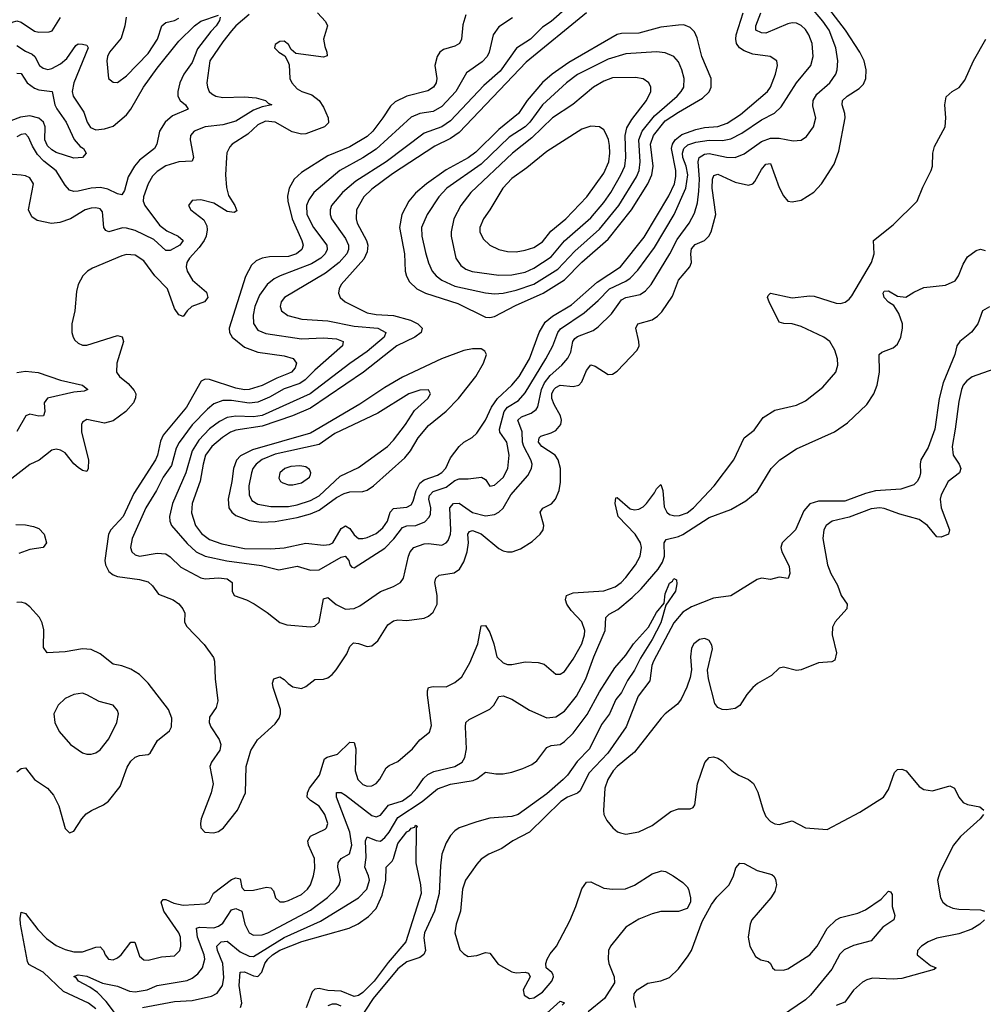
# Model space of a CAD drawing. Header units: inches. Extents: x 1649636 to 1815363, y 506543 to 641975.
# Tile 377 of 656: x 1701563 to 1705962, y 624964 to 629459. Entities that reach past the tile are written whole.
import ezdxf

# ---------------------------------------------------------------- set-up
doc = ezdxf.new("R2010")
doc.units = ezdxf.units.IN
doc.header["$MEASUREMENT"] = 0
doc.layers.add('B7602', color=7, linetype='Continuous')

msp = doc.modelspace()

# ---------------------------------------------------------------- linework, layer by layer
at = {"layer": 'B7602', "color": 5}
for points, elevation in [([(1700693.4, 629746.6), (1700703.1, 629443.1), (1700712, 629392), (1700730, 629344.6), (1700750, 629313.4), (1700764.8, 629304.8), (1700790, 629302.6), (1700890, 629314.5), (1700990, 629300.5), (1701030, 629299.3), (1701145.4, 629314.6), (1701290, 629350.5), (1701414.2, 629365.8), (1701446, 629374), (1701490, 629404.5), (1701530, 629447.4), (1701550, 629453.3), (1701570, 629447.4), (1701630, 629406.7), (1701650, 629402.1), (1701696.8, 629403.2), (1701711.6, 629408.4), (1701750, 629467.9)], 460), ([(1703599.8, 629480.2), (1703585.6, 629434.4), (1703579.3, 629370), (1703571.3, 629350), (1703550, 629338.4), (1703497.7, 629322.3), (1703481.5, 629310), (1703468.8, 629291.2), (1703458.6, 629250), (1703468.1, 629190), (1703465.1, 629170), (1703451.6, 629150), (1703426.7, 629133.3), (1703330, 629109), (1703276.9, 629083.1), (1703255.6, 629064.4), (1703221.6, 629010), (1703175.3, 628950), (1703150, 628925.9), (1703070, 628878.6), (1702970, 628837), (1702850, 628761.5), (1702815.9, 628730), (1702793.5, 628690), (1702786.3, 628653.7), (1702787, 628630), (1702807.2, 628550), (1702851.6, 628450), (1702856.8, 628430), (1702850.8, 628410), (1702826.5, 628390), (1702790, 628377.8), (1702704.2, 628375.7), (1702670.1, 628369.9), (1702642.7, 628357.3), (1702621.9, 628338.1), (1702593.3, 628286.7), (1702519.2, 628050), (1702520.9, 628030), (1702532.4, 628010), (1702590, 627963.4), (1702650, 627940.5), (1702770, 627923.9), (1702812, 627912), (1702826.7, 627890), (1702820.1, 627870), (1702803.8, 627850), (1702790, 627843.4), (1702737.3, 627822.7), (1702670, 627788), (1702610, 627771.2), (1702590, 627769.4), (1702550, 627776.3), (1702430, 627815.8), (1702410, 627817), (1702392.2, 627807.8), (1702325, 627690), (1702218.7, 627561.3), (1702206, 627534), (1702192.2, 627470), (1702183.1, 627450), (1702084, 627296), (1702035.7, 627190), (1701979.8, 627130), (1701968, 627110), (1701952.3, 626990), (1701954.4, 626970), (1701970, 626939.7), (1701990, 626924.1), (1702010, 626917.2), (1702110, 626903.9), (1702150, 626892.7), (1702170, 626874.6), (1702196.8, 626836.8), (1702263.8, 626810), (1702290, 626791.5), (1702308.5, 626770), (1702316.4, 626750), (1702315.5, 626710), (1702324.9, 626690), (1702405.8, 626605.8), (1702447.8, 626547.8), (1702452.9, 626530), (1702454.7, 626450), (1702467, 626350), (1702460.5, 626319.5), (1702430, 626275.3), (1702428, 626250), (1702435.5, 626230), (1702473, 626173), (1702481.3, 626150), (1702476, 626124), (1702438, 626070), (1702430.5, 626050), (1702447, 625970), (1702437.6, 625930), (1702391.7, 625810), (1702387.9, 625790), (1702390.4, 625770), (1702407.7, 625750), (1702450, 625747.1), (1702470, 625753.1), (1702494, 625770), (1702557.6, 625850), (1702594, 625930), (1702596.3, 626050), (1702617.6, 626122.4), (1702648.9, 626171.1), (1702730, 626244.6), (1702747.3, 626270), (1702754, 626290), (1702754.4, 626310), (1702719.9, 626410), (1702716.5, 626430), (1702723.5, 626450), (1702750, 626458.3), (1702770, 626447.3), (1702788, 626428), (1702810, 626413.1), (1702850, 626406.2), (1702870, 626415.3), (1702910, 626447.1), (1702950, 626447.8), (1702970, 626453.8), (1702990, 626469.2), (1703008.4, 626491.6), (1703055.8, 626564.2), (1703070, 626598), (1703086.3, 626613.7), (1703110, 626611.2), (1703150, 626596.9), (1703170, 626600.8), (1703197.3, 626622.7), (1703244.1, 626695.9), (1703270, 626715), (1703290, 626718.5), (1703330, 626715.9), (1703410, 626727.3), (1703430, 626736.5), (1703450, 626754), (1703468.7, 626791.3), (1703468.8, 626830), (1703459, 626890), (1703462.6, 626910), (1703477.7, 626922.3), (1703547, 626933), (1703570.5, 626950), (1703590, 626983.2), (1703605.8, 627030), (1703611.8, 627070), (1703609.5, 627110.5), (1703617.2, 627122.8), (1703630, 627126.9), (1703670, 627110.9), (1703750, 627045), (1703770, 627033.8), (1703790, 627029.3), (1703810.6, 627029.4), (1703850, 627043.2), (1703902.6, 627077.4), (1703939.8, 627110), (1703952.9, 627130), (1703955.3, 627150), (1703938.8, 627210), (1703951.3, 627228.7), (1703991.5, 627248.5), (1704009.9, 627270.1), (1704025.8, 627310), (1704032, 627348), (1704032.7, 627410), (1704021.3, 627450), (1704006.9, 627470), (1703947, 627510), (1703931.7, 627530), (1703934.8, 627550), (1703942.7, 627557.3), (1703990, 627572.5), (1704010, 627583.7), (1704033.4, 627610), (1704036.6, 627630), (1704031.7, 627650), (1704002.5, 627702.5), (1703993, 627730), (1703993.1, 627750), (1704001.7, 627770), (1704010, 627780.3), (1704030, 627790.8), (1704090, 627784.8), (1704115.1, 627790), (1704130, 627806), (1704150, 627857.4), (1704170, 627882.4), (1704190, 627877.5), (1704250, 627839.6), (1704270, 627840.3), (1704290, 627853.7), (1704382, 627950), (1704390.9, 627970), (1704389.8, 627990), (1704375.5, 628050), (1704384.8, 628070), (1704451.2, 628088.8), (1704475.4, 628104.6), (1704495, 628125), (1704543.4, 628196.6), (1704570.6, 628270), (1704622.2, 628330), (1704629.8, 628350.2), (1704626.7, 628390), (1704630, 628413.2), (1704647.4, 628432.6), (1704690, 628450.8), (1704709.9, 628470), (1704719.6, 628490), (1704741, 628570), (1704724.9, 628690), (1704725.8, 628730), (1704732.3, 628747.7), (1704750, 628753.7), (1704830, 628717.5), (1704890, 628703.7), (1704910, 628709.3), (1704919.6, 628720.4), (1704950, 628774.2), (1704970, 628799.7), (1704990, 628802.3), (1705030, 628692.4), (1705050, 628654.4), (1705070, 628630.4), (1705090, 628627), (1705130, 628634.3), (1705189.1, 628670.9), (1705223.1, 628710), (1705281.4, 628798.6), (1705302.1, 628857.9), (1705331.1, 629010), (1705330.5, 629030), (1705317.5, 629070), (1705318.9, 629090), (1705340.3, 629110), (1705396.1, 629143.9), (1705415.6, 629164.4), (1705426.2, 629190), (1705427.2, 629230), (1705418, 629270), (1705399.3, 629310), (1705333.3, 629410), (1705226.5, 629550)], 520), ([(1702922.7, 629490), (1702959.6, 629450), (1702968.3, 629430), (1702949.5, 629370), (1702955.7, 629335.7), (1702965.8, 629310), (1702966.2, 629293.8), (1702950, 629287.2), (1702824.4, 629304.4), (1702802.7, 629322.7), (1702790, 629345.2), (1702770, 629360.9), (1702750, 629359.3), (1702730, 629346), (1702726.8, 629330), (1702746, 629310), (1702773, 629293), (1702787.6, 629267.6), (1702792.6, 629252.6), (1702796.9, 629190), (1702805.2, 629170), (1702830, 629143.2), (1702851, 629131), (1702896, 629116), (1702930, 629089.2), (1702950, 629058.5), (1702971.2, 629010), (1702972.9, 628987.1), (1702954.2, 628970), (1702870, 628938.2), (1702850, 628936.1), (1702806.9, 628946.9), (1702730, 628990.8), (1702684.6, 628995.4), (1702650, 628979), (1702604.2, 628935.8), (1702532.7, 628890), (1702522.1, 628877.9), (1702509.4, 628850.6), (1702506.7, 628830), (1702502.3, 628750), (1702506.8, 628693.2), (1702515.8, 628655.8), (1702544.5, 628610), (1702554.2, 628585.8), (1702542, 628578), (1702510, 628582.7), (1702450, 628621.3), (1702390, 628636.9), (1702350, 628633.3), (1702333.4, 628610), (1702343.8, 628590), (1702404.3, 628544.3), (1702417.6, 628517.6), (1702419.1, 628499.1), (1702413.9, 628470), (1702404.8, 628450), (1702382, 628418), (1702337.8, 628370), (1702326.2, 628350), (1702323, 628330), (1702326.8, 628310), (1702352.1, 628270), (1702415.5, 628215.5), (1702421.7, 628190), (1702407.1, 628170), (1702348.2, 628150), (1702327.3, 628130), (1702310, 628103.1), (1702290, 628110.9), (1702270, 628140.9), (1702237.7, 628230), (1702179.5, 628290), (1702130, 628357.3), (1702090, 628384.1), (1702050, 628387.1), (1702030, 628381.1), (1701895.3, 628324.7), (1701872.4, 628310), (1701851.2, 628288.8), (1701830.3, 628250), (1701821.6, 628218.4), (1701814, 628130), (1701800.3, 628070), (1701800.3, 628030), (1701806.7, 628010), (1701814.9, 627994.9), (1701830, 627981.6), (1701850, 627972.7), (1701870, 627972.2), (1702010, 628016.5), (1702031.1, 628011.1), (1702037.2, 627990), (1702006.2, 627890), (1702005.6, 627850), (1702018.3, 627830), (1702057.5, 627797.5), (1702085.4, 627765.4), (1702093.2, 627750), (1702092.3, 627732.3), (1702082.1, 627710), (1702047.1, 627670), (1701990, 627626.7), (1701950, 627616.9), (1701870, 627633.5), (1701850, 627621.6), (1701844.5, 627610), (1701844.7, 627575.3), (1701876.6, 627450), (1701875.8, 627410), (1701870, 627396.9), (1701850, 627401.1), (1701830, 627413.8), (1701810, 627431.6), (1701770, 627480.7), (1701750, 627494), (1701730, 627497.8), (1701710, 627492.9), (1701651.9, 627448.1), (1701610, 627428.3), (1701430, 627289.7)], 480), ([(1703813.3, 629466.7), (1703750, 629426.6), (1703724.8, 629390), (1703706.5, 629310), (1703696.8, 629290), (1703673.7, 629266.3), (1703603.5, 629216.4), (1703553.9, 629130), (1703490, 629062), (1703450, 629039.9), (1703389.7, 629030.3), (1703350, 629014), (1703190, 628867), (1703130, 628827.2), (1703024.8, 628770), (1702905.5, 628670), (1702883.2, 628636.8), (1702873.1, 628610), (1702874.2, 628570), (1702904.6, 628510), (1702964.7, 628430), (1702966.9, 628410), (1702958, 628390), (1702938, 628370), (1702895.8, 628344.2), (1702751.4, 628288.6), (1702725, 628275), (1702693.5, 628250), (1702658.3, 628201.7), (1702636, 628150), (1702628.2, 628110), (1702631.1, 628071.1), (1702650, 628041.3), (1702686.4, 628026.4), (1702850, 628001), (1702950, 628006.3), (1703010, 628001.1), (1703039.1, 627990), (1703036.6, 627970), (1702910, 627859.1), (1702865.9, 627814.1), (1702842, 627798), (1702770, 627772.8), (1702704.2, 627735.8), (1702650, 627713.3), (1702610, 627708.6), (1702530, 627720.6), (1702490, 627720.3), (1702450, 627704.6), (1702419.8, 627680.2), (1702350, 627608.9), (1702291.1, 627528.9), (1702277.8, 627502.2), (1702255.7, 627424.3), (1702218.1, 627370), (1702188.2, 627310), (1702138.9, 627230), (1702077, 627090), (1702069.6, 627049.6), (1702075, 627030), (1702090, 627016.3), (1702110.1, 627010.1), (1702190, 627023.1), (1702230, 627019.8), (1702250, 627006.8), (1702299, 626959), (1702390, 626910.7), (1702410, 626906.2), (1702470.1, 626910.1), (1702510, 626906.7), (1702533.6, 626890), (1702532.4, 626850), (1702542.6, 626830), (1702599.1, 626810), (1702632.7, 626792.7), (1702692.8, 626752.8), (1702750, 626706.7), (1702783.3, 626696.7), (1702890, 626686.4), (1702910, 626690.5), (1702930, 626708), (1702950, 626815.3), (1702970, 626821.3), (1703008.5, 626788.5), (1703050, 626768.1), (1703089.9, 626770.1), (1703116.3, 626783.7), (1703210, 626848.5), (1703269.2, 626870.8), (1703301.3, 626890), (1703315.1, 626910), (1703338.2, 627010), (1703346, 627030), (1703363.1, 627050), (1703410, 627065.9), (1703430, 627067.3), (1703490, 627059.3), (1703510, 627070.2), (1703518.5, 627081.5), (1703529.9, 627110), (1703531.1, 627128.9), (1703526.8, 627230), (1703543.5, 627250), (1703570, 627252.3), (1703630, 627208.4), (1703690, 627193.8), (1703730, 627199.8), (1703750, 627210.1), (1703770, 627229.2), (1703805.5, 627290), (1703882.3, 627377.7), (1703900.2, 627410), (1703902.3, 627430), (1703896.5, 627450), (1703864.7, 627510), (1703859, 627530), (1703856.8, 627576.8), (1703837.7, 627630), (1703854.5, 627645.5), (1703897.9, 627662.1), (1703921.3, 627678.7), (1703928.7, 627691.3), (1703945.5, 627770), (1703959.6, 627800.4), (1703985.3, 627834.7), (1704038.5, 627881.5), (1704066.2, 627913.8), (1704078.6, 627941.4), (1704087.7, 627990), (1704097.2, 628002.8), (1704110, 628012.8), (1704180.4, 628039.6), (1704203.9, 628056.1), (1704264.7, 628115.3), (1704310, 628180.1), (1704330, 628190.1), (1704395.8, 628204.2), (1704419.9, 628220.1), (1704446, 628250), (1704531, 628389), (1704564.2, 628455.8), (1704619.9, 628530), (1704644.5, 628575.5), (1704657.6, 628622.4), (1704664.1, 628675.9), (1704666.5, 628730), (1704660.1, 628810), (1704664.6, 628830), (1704690, 628844.2), (1704710, 628847.1), (1704790, 628830.5), (1704830, 628830.1), (1704870, 628845.6), (1704950, 628901.9), (1704990, 628918.3), (1705030, 628918.2), (1705093.8, 628906.2), (1705130, 628909.1), (1705155.3, 628924.7), (1705187.4, 628970), (1705197, 629010), (1705184, 629064), (1705186.1, 629090), (1705201.6, 629118.4), (1705262.1, 629170), (1705288.8, 629210), (1705295, 629230), (1705297.9, 629270), (1705289.5, 629330), (1705259.1, 629410), (1705230, 629451.4), (1705170, 629521.4)], 540), ([(1704064.6, 629515.4), (1703990, 629450.4), (1703950, 629424.6), (1703895.5, 629370), (1703831, 629329), (1703756.7, 629223.3), (1703682.1, 629157.9), (1703530, 628996.3), (1703490, 628969.9), (1703410, 628940.9), (1703236, 628810), (1703098, 628722), (1703036.2, 628670), (1702987, 628610), (1702979.8, 628590), (1702979.8, 628570), (1702986.1, 628550), (1703050, 628459.8), (1703063.7, 628430), (1703064.5, 628410), (1703056.3, 628390), (1703020.9, 628350), (1702959.1, 628300.9), (1702771.3, 628190), (1702756.8, 628170), (1702751.9, 628150), (1702757.8, 628130), (1702787.5, 628107.5), (1702851.5, 628091.5), (1702970, 628084), (1703090, 628059.6), (1703197.6, 628050), (1703234.5, 628030), (1703226.3, 628010), (1703150, 627944.6), (1703070, 627889.9), (1702889.8, 627750.2), (1702670, 627651.7), (1702630, 627645.1), (1702550, 627649), (1702510, 627642.6), (1702474.9, 627625.1), (1702430, 627590.9), (1702380.8, 627539.2), (1702349.7, 627490), (1702321.3, 627390), (1702261.2, 627250), (1702247.4, 627190), (1702248.4, 627170), (1702256, 627150), (1702327.7, 627067.7), (1702369.1, 627029.1), (1702410, 627009.2), (1702508.7, 626988.7), (1702667.2, 626967.2), (1702746.7, 626946.7), (1702830, 626964.1), (1702890, 626946.2), (1702930, 626947), (1703030, 627005.1), (1703049.3, 627009.3), (1703065, 626990), (1703070.2, 626970.2), (1703079.3, 626959.3), (1703090, 626956.9), (1703230, 627046.3), (1703271, 627089), (1703310, 627141), (1703330, 627147.8), (1703371.5, 627150), (1703413.3, 627166.7), (1703432.9, 627187.1), (1703438.6, 627201.4), (1703440.1, 627230), (1703431.6, 627270), (1703433.3, 627286.7), (1703450, 627304.4), (1703510, 627324.1), (1703550, 627354.4), (1703570, 627363.3), (1703610, 627363.1), (1703671, 627371), (1703690, 627360.4), (1703710, 627328.7), (1703730, 627333.4), (1703770, 627368.4), (1703791, 627410), (1703797.4, 627470), (1703786.7, 627530), (1703755, 627575), (1703753.8, 627590), (1703775.3, 627670), (1703790.6, 627689.3), (1703839.6, 627720.4), (1703870, 627755.1), (1703964.3, 627910), (1703996.3, 627970), (1704019.2, 628030), (1704032.4, 628047.6), (1704140.2, 628119.8), (1704203.8, 628176.2), (1704255.8, 628230), (1704330, 628265.3), (1704350, 628279.1), (1704384.9, 628315.1), (1704461.7, 628418.3), (1704551.2, 628570), (1704604.9, 628690), (1704612.6, 628750), (1704605.4, 628790), (1704591.1, 628830), (1704588.9, 628850), (1704595.3, 628870), (1704613.2, 628886.8), (1704650, 628899.8), (1704710, 628909.2), (1704772.3, 628907.7), (1704810, 628914.2), (1704859.4, 628940.6), (1704950, 629001.8), (1705008.4, 629031.6), (1705039.2, 629060.8), (1705110, 629170.2), (1705174.5, 629250), (1705185.9, 629290), (1705180.8, 629350), (1705165.9, 629390), (1705150, 629413.3), (1705130, 629432.1), (1705110, 629442), (1705090, 629444.5), (1705070, 629439.9), (1704970, 629396.6), (1704950, 629398), (1704924.2, 629410), (1704923.1, 629430), (1704947.3, 629490)], 560), ([(1704150, 629489.9), (1703875.3, 629264.7), (1703570, 628943.8), (1703530, 628916.9), (1703458.6, 628881.4), (1703265.6, 628754.4), (1703170, 628685.1), (1703134.6, 628650), (1703101.2, 628590), (1703098.6, 628550), (1703103.8, 628530), (1703146.7, 628450), (1703152.1, 628430), (1703150, 628398.7), (1703133.9, 628366.1), (1703030.9, 628250), (1703021.3, 628230), (1703018.4, 628210), (1703025.8, 628190), (1703048.9, 628170), (1703150, 628120.5), (1703190, 628112.7), (1703270, 628107.7), (1703346.7, 628086.7), (1703380.6, 628070), (1703400.6, 628050), (1703395.8, 628030), (1703367.5, 628010), (1703285.5, 627970), (1703133.1, 627850), (1702890, 627685.8), (1702808.6, 627650), (1702670, 627602.8), (1702550, 627585.3), (1702524.8, 627575.2), (1702488.4, 627551.6), (1702439.7, 627510), (1702411.5, 627470), (1702399.9, 627430), (1702387.3, 627352.7), (1702350.5, 627250), (1702347, 627207), (1702365.4, 627150), (1702393.1, 627113.1), (1702430, 627085.8), (1702485.6, 627065.6), (1702590, 627044.8), (1702710, 627042.7), (1702770, 627047.6), (1702870, 627068.4), (1702950, 627059.3), (1702977.7, 627062.3), (1702992.9, 627070), (1703030, 627135.3), (1703050, 627148.1), (1703070, 627135.8), (1703090, 627106.7), (1703110, 627090.7), (1703130, 627089.6), (1703150, 627095), (1703190, 627113.1), (1703220.6, 627139.4), (1703241.5, 627170), (1703253.9, 627210), (1703270, 627227.2), (1703330, 627233.9), (1703350, 627243.5), (1703359.9, 627260.1), (1703372.4, 627310), (1703390, 627342.7), (1703410, 627358.5), (1703470, 627379.3), (1703490, 627391.1), (1703508, 627412), (1703530, 627458.2), (1703570, 627510.2), (1703590, 627530.1), (1703628.4, 627551.6), (1703650, 627571.3), (1703689.3, 627630.7), (1703717.3, 627690), (1703744.6, 627730), (1703810, 627790.6), (1703843.9, 627830), (1703891, 627910), (1703934.5, 628030), (1703962.2, 628077.8), (1703994.8, 628105.2), (1704082.7, 628157.3), (1704199.4, 628260.6), (1704306.3, 628330), (1704413.6, 628466.4), (1704525.9, 628654.1), (1704551.7, 628710), (1704558, 628742), (1704557.8, 628770), (1704538.8, 628870), (1704543.5, 628890), (1704555, 628910), (1704585.4, 628934.6), (1704650, 628957.6), (1704690, 628966.9), (1704750, 628971.7), (1704793.5, 628986.5), (1704853.5, 629026.5), (1704976.3, 629130), (1704990, 629150.3), (1705013.9, 629210), (1705022.8, 629250), (1705019.7, 629270), (1704989.8, 629289.8), (1704910, 629301.7), (1704870, 629316.9), (1704849.9, 629329.9), (1704835.4, 629350), (1704831.7, 629370), (1704834.2, 629390), (1704866.6, 629490)], 580), ([(1702610, 629482.3), (1702550, 629430.9), (1702530, 629407.8), (1702490, 629358), (1702431.6, 629270), (1702417.7, 629170), (1702419.7, 629150), (1702428, 629130), (1702440.1, 629120.1), (1702458, 629110), (1702490, 629103.9), (1702590, 629107.1), (1702642.5, 629102.5), (1702685.3, 629090), (1702697.6, 629077.6), (1702714.4, 629070), (1702670, 629061), (1702630, 629045.8), (1702550, 628995), (1702490, 628978.6), (1702410, 628969.4), (1702359, 628950), (1702343.5, 628930), (1702340.5, 628910), (1702356.9, 628830), (1702350, 628812.7), (1702290, 628809.8), (1702230, 628791.9), (1702190, 628765.8), (1702170, 628743.8), (1702149.5, 628710), (1702127.7, 628650), (1702127.4, 628630), (1702134.5, 628610), (1702201.3, 628521.3), (1702235, 628495), (1702286.4, 628470), (1702310, 628450.3), (1702294, 628430), (1702250, 628404.2), (1702230, 628405.1), (1702175.7, 628455.7), (1702090, 628495.8), (1702050, 628507.6), (1702031.6, 628508.4), (1701970, 628489.9), (1701955.7, 628495.7), (1701946.9, 628510), (1701940.9, 628580.9), (1701930, 628594.6), (1701910, 628599.4), (1701890, 628598.6), (1701861.6, 628590), (1701794.4, 628550), (1701746.7, 628533.3), (1701708.1, 628528.1), (1701642.3, 628542.3), (1701618.8, 628558.8), (1701602.8, 628590), (1701626.4, 628710), (1701610, 628736.4), (1701590, 628746.4), (1701570, 628748.7), (1701450, 628757.7)], 460), ([(1701550, 629341.2), (1701590, 629314.1), (1701620.6, 629300.7), (1701632.7, 629290), (1701653.8, 629250), (1701670, 629236.8), (1701691.7, 629231.7), (1701710, 629235.7), (1701750, 629256.9), (1701778.4, 629281.6), (1701819.5, 629340.5), (1701830, 629348), (1701850, 629347.5), (1701870, 629341.5), (1701876.3, 629330), (1701810.1, 629170), (1701802.7, 629130), (1701806.4, 629110), (1701856, 629036), (1701870.9, 628990), (1701885.7, 628965.7), (1701910, 628955.9), (1701950, 628959.8), (1701990, 628972.5), (1702050, 629024.7), (1702070, 629050.1), (1702128.8, 629150), (1702190, 629236.8), (1702290, 629360.6), (1702361.1, 629430), (1702390, 629452.5), (1702470, 629479.3)], 440), ([(1702478.4, 629470), (1702474.5, 629454.5), (1702460.2, 629430), (1702435.2, 629404.8), (1702374, 629326), (1702350, 629262.7), (1702312.9, 629210), (1702293.7, 629170), (1702284.2, 629130), (1702285.1, 629110), (1702295.5, 629090), (1702319.7, 629070), (1702331.5, 629050), (1702260.6, 629019.4), (1702227.5, 628990), (1702201.6, 628950), (1702188.4, 628890), (1702177.9, 628870), (1702110, 628816.6), (1702087.5, 628790), (1702058.6, 628741.4), (1702041.7, 628678.3), (1702030, 628659.8), (1702010, 628663.4), (1701965.4, 628685.4), (1701932.6, 628692.6), (1701890, 628689.9), (1701830, 628675.4), (1701810, 628674), (1701790, 628679.9), (1701770, 628703.4), (1701730, 628768.9), (1701673.2, 628813.2), (1701643.6, 628843.6), (1701620.7, 628880.7), (1701603, 628923), (1701590, 628937.7), (1701570, 628934.7), (1701550, 628923.6)], 440), ([(1702048.6, 629470), (1702042.5, 629430), (1702025.9, 629374.1), (1701972.6, 629310), (1701963.2, 629290), (1701960.2, 629270), (1701968.7, 629190), (1701990, 629173), (1702010, 629172.4), (1702050, 629201.7), (1702150, 629304.9), (1702192.4, 629370), (1702211.6, 629430), (1702230, 629445.1), (1702270, 629455.3), (1702290, 629466.2)], 460), ([(1701910, 624943.6), (1701877.4, 624970), (1701763.3, 625023.3), (1701670, 625110.3), (1701605.3, 625145.3), (1701599.2, 625159.2), (1701566.1, 625330), (1701564.8, 625355.2), (1701570, 625384), (1701590, 625378), (1701645.2, 625305.2), (1701684.6, 625264.6), (1701730, 625232.9), (1701770, 625213.8), (1701810, 625203.6), (1701850, 625203.4), (1701910, 625224.8), (1701930, 625227.1), (1701945.4, 625210), (1701952.9, 625190), (1701969.1, 625170), (1701990, 625167.6), (1702010, 625176.3), (1702026.5, 625190), (1702070, 625247.2), (1702088.2, 625248.2), (1702110, 625184.2), (1702130, 625167.1), (1702150, 625165.6), (1702210, 625181.5), (1702270, 625185.8), (1702294, 625210), (1702298.4, 625230), (1702296.4, 625270), (1702288.8, 625290), (1702220.8, 625390), (1702209.4, 625430), (1702218, 625442), (1702230, 625443.2), (1702266.1, 625426.1), (1702310, 625416), (1702410, 625422.3), (1702427.6, 625432.4), (1702448, 625472), (1702530, 625533.2), (1702550, 625542.1), (1702570, 625537.6), (1702576.8, 625496.8), (1702590, 625483.2), (1702630, 625485.2), (1702690, 625499.4), (1702710, 625496.1), (1702721.8, 625481.8), (1702730.3, 625450), (1702750, 625431.7), (1702770, 625432.1), (1702790, 625438.7), (1702850, 625466), (1702877, 625490), (1702891.2, 625510), (1702904.8, 625550), (1702910, 625584.7), (1702908.2, 625630), (1702881.8, 625690), (1702879, 625710), (1702890, 625731.1), (1702957, 625763), (1702964.4, 625770), (1702969.8, 625790), (1702956.2, 625830), (1702930, 625868.7), (1702890, 625893.7), (1702874.9, 625910), (1702876.6, 625930), (1702886, 625950), (1702931.2, 626010), (1702955, 626085), (1702967.1, 626092.9), (1703013.6, 626106.4), (1703070, 626160.2), (1703090, 626159.5), (1703097.5, 626130), (1703094.1, 626030), (1703107.4, 625990), (1703130, 625967.3), (1703150, 625959.4), (1703170, 625960.9), (1703190, 625972), (1703207.5, 625992.5), (1703236.1, 626043.9), (1703250, 626054.9), (1703290, 626072.8), (1703356.4, 626130), (1703389.1, 626170.9), (1703434.1, 626205.9), (1703443.5, 626236.5), (1703424.6, 626375.4), (1703424.4, 626395.6), (1703429.8, 626410), (1703450, 626415.3), (1703510, 626413), (1703550, 626432.4), (1703581.3, 626458.7), (1703617.5, 626522.5), (1703654.9, 626610), (1703670, 626691.8), (1703690, 626693.4), (1703710, 626660.9), (1703728.1, 626610), (1703741.1, 626550), (1703770, 626523.2), (1703790, 626515.9), (1703810, 626515.2), (1703870, 626527.2), (1703930, 626524.7), (1703956.7, 626516.7), (1704010, 626470.4), (1704030, 626470.4), (1704050, 626483.7), (1704090, 626539.6), (1704129.8, 626610), (1704142.1, 626650), (1704143, 626670), (1704129.8, 626710), (1704081.1, 626761.1), (1704061, 626790), (1704054.8, 626810), (1704059.8, 626830), (1704090, 626842.4), (1704230, 626852.1), (1704281.5, 626870), (1704309, 626890), (1704330, 626912.6), (1704374.9, 626970), (1704396, 627010), (1704401.4, 627050), (1704396.5, 627070), (1704373.3, 627110), (1704294.6, 627190), (1704281, 627250), (1704284.1, 627275.9), (1704290, 627277.8), (1704350, 627225.7), (1704370, 627220.7), (1704390, 627224.3), (1704410, 627235.2), (1704424.8, 627250), (1704461.7, 627298.3), (1704470, 627316.4), (1704490, 627337.3), (1704499, 627310), (1704505.4, 627234.6), (1704518, 627210), (1704530, 627200.2), (1704553.2, 627193.2), (1704574.7, 627194.7), (1704610, 627207.4), (1704638.8, 627230), (1704732.8, 627330), (1704823.5, 627450), (1704869.8, 627550.2), (1704915.6, 627584.4), (1704957.5, 627642.5), (1705010, 627676), (1705110, 627699.7), (1705150, 627718.5), (1705230, 627781.7), (1705288.5, 627850), (1705297.8, 627882.2), (1705296.2, 627910), (1705284.6, 627950), (1705261.4, 627990), (1705234, 628010), (1705130, 628058.7), (1705090, 628070.7), (1705052.1, 628072.1), (1705030, 628078.4), (1704983.9, 628170), (1704977.4, 628190), (1704980.6, 628199.4), (1704990, 628210.2), (1705090, 628188.8), (1705170, 628198.5), (1705190, 628197), (1705290, 628163.9), (1705310, 628162.7), (1705331.6, 628168.4), (1705350, 628182.2), (1705361.7, 628198.3), (1705451.1, 628350), (1705464.7, 628390), (1705460.4, 628450), (1705550, 628522.7), (1705659.9, 628630), (1705686, 628694), (1705724.5, 628770), (1705729.8, 628790), (1705731.9, 628850), (1705740, 628880), (1705788.2, 628970), (1705791.2, 629010), (1705786.3, 629070), (1705793, 629107), (1705819.5, 629130), (1705851.4, 629148.6), (1705877.7, 629182.3), (1705917.4, 629270), (1705974.2, 629370)], 480), ([(1701550, 629214.5), (1701570, 629212.5), (1701596.4, 629170), (1701630, 629146.2), (1701650, 629138.1), (1701711, 629131), (1701722.9, 629070), (1701732, 629052), (1701774.4, 628990), (1701811, 628911), (1701839.1, 628879.1), (1701853.6, 628870), (1701866.3, 628850), (1701850, 628829.8), (1701810, 628826.1), (1701730, 628852.4), (1701710, 628863.7), (1701690, 628883), (1701677.8, 628910), (1701679.3, 628970), (1701671.9, 628990), (1701649.7, 629009.7), (1701610, 629020.4), (1701566.2, 629013.8), (1701523.1, 628996.9)], 420), ([(1702000.5, 624920.5), (1701957.5, 624977.5), (1701917.8, 625017.8), (1701883, 625043), (1701831.1, 625070), (1701822.8, 625082.8), (1701810, 625090.6), (1701830, 625098.4), (1701870, 625092.7), (1701940.3, 625060.3), (1702010, 625046.9), (1702064.4, 625024.4), (1702090, 625021.2), (1702145.1, 625030), (1702190, 625049.6), (1702327.1, 625072.9), (1702350, 625083.2), (1702376.2, 625103.8), (1702397.8, 625130), (1702408.2, 625170), (1702405.6, 625190), (1702374.7, 625270), (1702370, 625311.2), (1702384, 625316), (1702450, 625313.9), (1702470, 625320.1), (1702490, 625335.1), (1702530, 625394.8), (1702550, 625401.3), (1702576.8, 625390), (1702590.1, 625330), (1702610, 625290.2), (1702630, 625279.5), (1702670, 625281.5), (1702695.9, 625290), (1702890, 625393.9), (1702967.7, 625452.3), (1703007.8, 625490), (1703021.2, 625510), (1703027.3, 625530), (1703015.2, 625590), (1703016.6, 625610), (1703029.9, 625630.1), (1703068.5, 625651.5), (1703079.7, 625690), (1703069.9, 625750.1), (1703009.4, 625910), (1703010, 625930.3), (1703030, 625931), (1703050, 625918.5), (1703170, 625825.9), (1703190, 625820.5), (1703210, 625826.8), (1703246.8, 625873.2), (1703310, 625893), (1703350, 625921.1), (1703376.4, 625950), (1703405.8, 625994.2), (1703426.7, 626013.3), (1703453.5, 626026.5), (1703550.3, 626049.7), (1703582.5, 626070), (1703595, 626090), (1703602.2, 626130), (1703597.7, 626230), (1703600.4, 626250), (1703615.3, 626264.7), (1703708.7, 626311.3), (1703727.6, 626330), (1703751.1, 626368.9), (1703770, 626372.3), (1703810, 626357.5), (1703890, 626306.4), (1703970, 626271), (1704010, 626276.3), (1704050, 626301.8), (1704105.4, 626370), (1704148, 626450), (1704183.7, 626550), (1704235.9, 626670), (1704238.6, 626730), (1704254.3, 626745.7), (1704294.4, 626765.6), (1704358.8, 626821.2), (1704399.6, 626860.4), (1704477.2, 626950), (1704497.6, 626982.4), (1704507.4, 627010), (1704506, 627070), (1704514.6, 627085.4), (1704570, 627099.5), (1704590, 627109), (1704710, 627186.4), (1704810, 627223.2), (1704877.4, 627262.6), (1704930, 627304.6), (1704993.8, 627410), (1705032.6, 627450), (1705110, 627499.1), (1705283, 627577), (1705341.8, 627618.2), (1705430, 627702), (1705463, 627750), (1705477.7, 627790), (1705488, 627850), (1705486.6, 627930), (1705499.5, 627940.5), (1705550, 627960.5), (1705570, 627977.3), (1705585.1, 628010), (1705594, 628050), (1705593.6, 628070), (1705577, 628117), (1705554.2, 628154.2), (1705530, 628169.4), (1705509.6, 628190), (1705505.1, 628210), (1705510, 628218.8), (1705530, 628220.7), (1705570, 628196), (1705608.4, 628191.6), (1705644.7, 628215.3), (1705690, 628236), (1705790, 628246.8), (1705833.1, 628266.9), (1705849.3, 628290), (1705870, 628342), (1705890, 628376), (1705930, 628404.7), (1705950, 628411), (1705970, 628404.7)], 460), ([(1705990, 628147.6), (1705958, 628130), (1705937.3, 628070), (1705908.3, 628031.7), (1705854.8, 627990), (1705842, 627970), (1705832, 627930), (1705779.4, 627800.6), (1705760.5, 627730), (1705741.4, 627590), (1705710, 627505.6), (1705677.3, 627450), (1705673.6, 627430), (1705675.5, 627390), (1705671.3, 627370), (1705660.3, 627350), (1705645.1, 627334.9), (1705585.1, 627314.9), (1705470, 627307.2), (1705424.3, 627295.7), (1705330, 627260.1), (1705210, 627260.7), (1705170.7, 627249.3), (1705143, 627217), (1705104.2, 627130), (1705043.6, 627070), (1705037.8, 627050), (1705042.6, 627030), (1705075.5, 626964.5), (1705079.6, 626930), (1705071.9, 626908.1), (1705030, 626913.3), (1704990, 626902.6), (1704950, 626908.7), (1704930, 626903.1), (1704810, 626828.3), (1704730, 626817.5), (1704630, 626779.1), (1704590, 626754.3), (1704550, 626705.2), (1704457, 626530), (1704449.4, 626510), (1704440, 626440), (1704386.5, 626370), (1704331.1, 626230), (1704247.6, 626110), (1704161, 626019), (1704122, 625938), (1704110, 625927.5), (1704063.9, 625910), (1704034, 625890), (1703890, 625749.9), (1703814.3, 625710), (1703764.1, 625675.9), (1703704.9, 625650), (1703670, 625626.2), (1703650, 625604.4), (1703598.9, 625530), (1703584.2, 625490), (1703575, 625390), (1703555.2, 625330), (1703550.3, 625290.3), (1703572.2, 625212.2), (1703590, 625194), (1703610, 625183), (1703650, 625186.4), (1703690, 625200.4), (1703710, 625198), (1703747.7, 625147.8), (1703810, 625112.2), (1703830, 625107.2), (1703870, 625110.3), (1703885.8, 625105.8), (1703894, 625090), (1703861.2, 625030), (1703866.1, 625006.1), (1703890, 624991.3), (1703910, 624994.2), (1703950, 625020.2), (1703992.1, 625070), (1704000.7, 625090), (1703998.3, 625098.3), (1703992.7, 625110), (1703966, 625130), (1703964.7, 625150), (1703970.9, 625170), (1703984.9, 625195.1), (1704013.3, 625230), (1704074.2, 625345.8), (1704102.4, 625410), (1704130, 625490.5), (1704150, 625522), (1704170, 625522.8), (1704230, 625493.6), (1704270, 625489), (1704328.6, 625491.4), (1704370, 625507.4), (1704450, 625559.5), (1704493, 625573), (1704511, 625570), (1704546, 625550), (1704590, 625520.7), (1704610, 625500.7), (1704616.4, 625490), (1704625.5, 625450), (1704624.9, 625430), (1704610, 625401.2), (1704570, 625387.3), (1704490, 625388.3), (1704450, 625377.7), (1704390, 625352.4), (1704330, 625315.6), (1704259.8, 625230), (1704250.9, 625210), (1704249, 625170), (1704252.7, 625150), (1704277.2, 625090), (1704278.6, 625061.4), (1704232.6, 624990), (1704159, 624930)], 460), ([(1701550, 627847.7), (1701590, 627854.8), (1701647.6, 627847.6), (1701750, 627813.5), (1701850.1, 627790.1), (1701873.4, 627770), (1701857.6, 627762.4), (1701810, 627757.7), (1701689.3, 627730.7), (1701674.8, 627710), (1701678.5, 627670), (1701672.2, 627650), (1701650, 627649.1), (1701610, 627658.5), (1701590.4, 627650), (1701550, 627578)], 460), ([(1706010, 627863.6), (1705911.7, 627828.3), (1705887.2, 627810), (1705870.9, 627790), (1705862.7, 627770), (1705850, 627715.1), (1705834.5, 627590), (1705819.4, 627510), (1705824.1, 627470), (1705851.5, 627430), (1705859.8, 627410), (1705853.2, 627390), (1705801.9, 627350), (1705770.2, 627290.2), (1705765.4, 627270), (1705769.6, 627230), (1705808.4, 627130), (1705803.1, 627110), (1705770, 627097), (1705750, 627097.2), (1705707.2, 627150), (1705670, 627177.3), (1705581.4, 627201.4), (1705510, 627227.6), (1705490, 627229.9), (1705450, 627226.4), (1705350, 627187.7), (1705273, 627170), (1705244.9, 627150), (1705234, 627130), (1705229.1, 627090), (1705251.3, 626970), (1705265.5, 626930), (1705296.6, 626876.6), (1705313.4, 626830), (1705340.9, 626790), (1705338.5, 626770), (1705286.2, 626710), (1705274.2, 626685.8), (1705272.9, 626650), (1705291.3, 626568.7), (1705284.4, 626535.6), (1705270, 626526.9), (1705210, 626523.5), (1705130, 626491.1), (1705110, 626488), (1705050, 626503.7), (1705030, 626498), (1704994.8, 626465.2), (1704931.6, 626428.4), (1704910.1, 626409.9), (1704882.3, 626377.7), (1704850, 626328), (1704830, 626315.1), (1704790, 626308), (1704770, 626309.6), (1704750, 626319.3), (1704736.9, 626336.9), (1704707.6, 626450), (1704703.6, 626490), (1704726.6, 626586.6), (1704723.3, 626603.3), (1704710, 626625.2), (1704702, 626630), (1704690, 626633.3), (1704667.3, 626630), (1704640.4, 626610), (1704630.4, 626590), (1704625.3, 626550), (1704630.5, 626490.5), (1704623.9, 626456.1), (1704609, 626411), (1704583.2, 626356.8), (1704565.9, 626334.1), (1704510, 626289.6), (1704492, 626270), (1704370, 626114.6), (1704290, 626049.8), (1704272.5, 626030), (1704248.4, 625990), (1704234.8, 625950), (1704228.9, 625848.9), (1704230.4, 625830), (1704242.9, 625802.9), (1704270.3, 625770.3), (1704292, 625752), (1704306.1, 625746.1), (1704330, 625740.3), (1704390, 625751.6), (1704450, 625779.6), (1704535.7, 625844.3), (1704570, 625856), (1704623.3, 625856.7), (1704637.1, 625862.9), (1704645.6, 625874.4), (1704657.4, 625970), (1704691.5, 626068.5), (1704710, 626090.7), (1704730, 626093.4), (1704750, 626088), (1704770, 626075.5), (1704814.8, 626030), (1704846, 626010), (1704890, 625990.4), (1704912.6, 625972.6), (1704932.4, 625932.4), (1704956.5, 625850), (1704970, 625822), (1704990, 625799.3), (1705010, 625788.4), (1705030, 625785.3), (1705090, 625801.1), (1705150, 625769.1), (1705250, 625762.4), (1705399.3, 625840.7), (1705507.3, 625910), (1705530, 625944.9), (1705557.3, 626022.8), (1705570, 626035.8), (1705590, 626038), (1705610.3, 626030), (1705670, 625958.9), (1705690, 625944.2), (1705730, 625938.9), (1705810, 625961.3), (1705830, 625950.5), (1705850.3, 625910), (1705870, 625886), (1705890, 625875.5), (1705946, 625866), (1705965.2, 625850)], 480), ([(1701545.2, 627154.8), (1701590, 627152.9), (1701625.7, 627145.7), (1701650, 627136.1), (1701674.4, 627110), (1701684.6, 627070), (1701670.4, 627050), (1701610, 627039.6), (1701558.8, 627021.2)], 480), ([(1702123.5, 624950), (1702270, 624976.8), (1702350, 624980.8), (1702438.4, 625001.6), (1702464.5, 625015.5), (1702488.5, 625050), (1702495.5, 625084.5), (1702490.8, 625150), (1702466, 625210), (1702463, 625230), (1702482.2, 625250), (1702510, 625252.2), (1702570, 625203.4), (1702610, 625184.1), (1702630, 625183), (1702770, 625269), (1702936.4, 625343.6), (1703110, 625449.6), (1703147.3, 625490), (1703159.4, 625530), (1703155.8, 625550), (1703138.5, 625590), (1703145.5, 625634.5), (1703141.8, 625710), (1703150, 625729.2), (1703190, 625711.4), (1703210, 625708.5), (1703230, 625724.8), (1703250, 625750.6), (1703290, 625817.1), (1703399.7, 625890), (1703470, 625947.6), (1703530, 625968.7), (1703633.9, 625986.1), (1703650, 625992.8), (1703690, 626024), (1703736.3, 626016.3), (1703770, 626016), (1703810, 626023.6), (1703859.3, 626040.7), (1703900.9, 626059.1), (1703924.5, 626075.5), (1703970, 626136.5), (1703990, 626144.7), (1704030, 626149.3), (1704050, 626163), (1704090, 626201.6), (1704153.4, 626286.6), (1704210, 626390.2), (1704280.6, 626499.4), (1704330, 626557.4), (1704364.5, 626610), (1704433.7, 626686.3), (1704470, 626752.9), (1704504.8, 626795.3), (1704510, 626837.3), (1704530, 626886.7), (1704543.7, 626896.3), (1704550, 626908), (1704561, 626901), (1704562.8, 626882.8), (1704556.5, 626850), (1704513.4, 626786.6), (1704490, 626705.8), (1704450, 626629.9), (1704396.5, 626543.5), (1704370, 626488.8), (1704338.2, 626441.8), (1704310, 626387.6), (1704285.3, 626354.7), (1704256.2, 626290), (1704219.2, 626240.8), (1704163.8, 626130), (1704107.9, 626072.1), (1704064.3, 626010), (1704044.4, 625990), (1703970, 625924.4), (1703839, 625830), (1703810, 625820.8), (1703710, 625813.2), (1703650, 625797.6), (1703570, 625768.9), (1703550, 625756.1), (1703530, 625735.1), (1703510, 625700.5), (1703490.2, 625650), (1703483.7, 625596.3), (1703478.4, 625470), (1703456.8, 625390), (1703411.3, 625290), (1703408, 625268), (1703415.4, 625210), (1703408.3, 625191.7), (1703390, 625178.5), (1703330, 625157.6), (1703290, 625125.3), (1703177.2, 624990), (1703110, 624888.1)], 440), ([(1701550, 626024.5), (1701570, 626040.7), (1701590, 626043.1), (1701630, 625990.3), (1701690, 625951.3), (1701718, 625918), (1701742.3, 625870), (1701770, 625766), (1701790, 625747.3), (1701810, 625754), (1701846.9, 625810), (1701867.2, 625832.8), (1701890.6, 625849.4), (1701945.8, 625874.2), (1701968.3, 625891.7), (1702021, 625959), (1702053.7, 626046.3), (1702070, 626074.6), (1702090, 626091.6), (1702110, 626099.6), (1702150, 626103.8), (1702159.3, 626110), (1702192.1, 626167.9), (1702246.9, 626213.1), (1702255.6, 626230), (1702257.4, 626270), (1702242.3, 626310), (1702148.9, 626430), (1702110, 626468.9), (1702070, 626493.7), (1702030, 626509), (1701990, 626516.1), (1701930, 626563.8), (1701890, 626584.1), (1701850, 626586.8), (1701770, 626572.9), (1701689.1, 626569.1), (1701672.3, 626592.3), (1701673.4, 626673.4), (1701666, 626706), (1701653.6, 626730), (1701610, 626778.3), (1701590, 626793.5), (1701570, 626799.2), (1701550, 626798.2)], 520), ([(1705962.8, 625830), (1705948.2, 625810), (1705858.8, 625730), (1705826.8, 625690), (1705765.7, 625570), (1705753.7, 625530), (1705767, 625450), (1705777.6, 625430), (1705795.4, 625415.4), (1705823, 625403), (1705850, 625397.7), (1705950, 625396), (1705967.4, 625390)], 480), ([(1702570.9, 624950), (1702576.4, 624970), (1702564.9, 625050), (1702570, 625111.4), (1702590, 625112.3), (1702630, 625094), (1702650, 625091.2), (1702668.7, 625111.3), (1702682.2, 625150), (1702696.4, 625170), (1702717.3, 625190), (1702750, 625211.2), (1702851.2, 625251.2), (1703067.7, 625312.3), (1703109, 625331), (1703155.8, 625364.3), (1703190, 625401.4), (1703217.4, 625462.6), (1703234.6, 625530), (1703235.8, 625590), (1703262.9, 625617.1), (1703269.8, 625630), (1703290, 625698.5), (1703330, 625751.3), (1703342.4, 625757.6), (1703350, 625768), (1703367.7, 625772.3), (1703370, 625782), (1703378, 625778), (1703373, 625767), (1703370.8, 625610), (1703392.8, 625510), (1703395.9, 625470), (1703325.9, 625250), (1703244.9, 625155.1), (1703181.5, 625070), (1703130, 625018.3), (1703110, 625004.3), (1703090, 624999.7), (1703030, 625024), (1702970, 625026.9), (1702930, 625035.6), (1702910, 625033.5), (1702898.6, 625021.4), (1702871.5, 624948.5)], 420), ([(1704376.3, 624950), (1704366.6, 624990), (1704367.6, 625012.4), (1704382.7, 625030), (1704430, 625061.1), (1704490, 625071.7), (1704530, 625086.3), (1704570, 625126.7), (1704615.3, 625184.7), (1704629.8, 625210.2), (1704678.2, 625341.8), (1704720.7, 625419.3), (1704746.3, 625453.7), (1704801.5, 625510), (1704822.4, 625550), (1704832.3, 625587.8), (1704850, 625608.2), (1704870, 625607), (1704930, 625574.4), (1704996.5, 625556.5), (1705007.5, 625547.5), (1705013.4, 625533.4), (1705017.4, 625510), (1705010, 625479.3), (1704991.8, 625450), (1704905.8, 625350), (1704898, 625330), (1704889.2, 625270), (1704896.1, 625230), (1704922, 625182), (1704947.1, 625167.1), (1704979.5, 625159.5), (1704990, 625151), (1704999.1, 625130), (1705010, 625121.6), (1705050, 625119.5), (1705070, 625126.3), (1705170, 625189.2), (1705203.5, 625230), (1705250, 625310.3), (1705290, 625350.3), (1705310, 625360.3), (1705390, 625379.7), (1705424.8, 625395.2), (1705496, 625444), (1705530, 625481), (1705538, 625478), (1705546, 625466), (1705546.7, 625410), (1705557.6, 625370), (1705553.4, 625350), (1705503.6, 625316.4), (1705450, 625254), (1705370, 625232.7), (1705326.9, 625213.1), (1705306.7, 625193.3), (1705270, 625124.7), (1705174, 625006), (1705150, 624984.1), (1705041.5, 624910)], 460), ([(1705967.1, 625350), (1705947, 625330), (1705910, 625307.2), (1705850, 625285.3), (1705750, 625265.8), (1705710.3, 625250), (1705680.3, 625230), (1705661.1, 625210), (1705660.3, 625190), (1705721.5, 625141.5), (1705747.7, 625130), (1705737.5, 625122.5), (1705590, 625082.6), (1705550, 625079.6), (1705456.6, 625083.4), (1705430, 625076.5), (1705410, 625065.6), (1705370, 625027.9), (1705330, 624973.6), (1705290, 624958)], 480), ([(1703030, 624956.2), (1703010, 624964.2), (1702990, 624964.2), (1702970, 624957.8)], 440), ([(1703970, 624923.9), (1704030, 624978), (1704050, 624970.7), (1704039.2, 624960.8)], 440)]:
    msp.add_lwpolyline(points, dxfattribs=dict(at, elevation=elevation))
for points, elevation in [([(1704594.6, 629434.6), (1704570, 629433.6), (1704490, 629423.8), (1704390, 629397.4), (1704310, 629395.5), (1704290, 629390.4), (1704070, 629262.9), (1703993.3, 629210), (1703950, 629171.2), (1703879.1, 629090), (1703840.9, 629030), (1703750, 628958), (1703645.6, 628854.4), (1703610, 628828.2), (1703510, 628772.8), (1703419.8, 628710), (1703370, 628667.2), (1703338.8, 628630), (1703307.7, 628570), (1703297.2, 628510), (1703319.2, 628390), (1703323.1, 628310), (1703328.2, 628288.2), (1703341.9, 628261.9), (1703375.8, 628230), (1703415.5, 628210), (1703562.9, 628162.9), (1703690, 628100.5), (1703710, 628098.4), (1703730, 628103), (1703826.3, 628153.7), (1703953.3, 628210), (1704050, 628270.4), (1704130, 628352), (1704250, 628457), (1704355.8, 628590), (1704430, 628709), (1704449, 628750), (1704455.5, 628790), (1704443.6, 628890), (1704456.6, 628930), (1704510, 628996.5), (1704570, 629036.8), (1704680.1, 629099.9), (1704710.3, 629129.7), (1704720.2, 629150), (1704719.6, 629190), (1704677.3, 629290), (1704655.8, 629375.8), (1704643.1, 629403.1), (1704623.4, 629423.4)], 620), ([(1704470, 629312.1), (1704330, 629302), (1704250, 629278.1), (1704110, 629207.7), (1704058.9, 629170), (1703950, 629069.9), (1703892.7, 628990), (1703871, 628970), (1703798, 628922), (1703670, 628799.3), (1703513.7, 628690), (1703475.8, 628650), (1703423.9, 628570), (1703397.2, 628510), (1703398.4, 628470), (1703415.8, 628395.8), (1703428.7, 628348.7), (1703446.8, 628310), (1703463.7, 628290), (1703490.2, 628270), (1703550, 628242.1), (1703690, 628211), (1703730, 628207), (1703770, 628209.7), (1703830, 628223.5), (1703910, 628250.7), (1704019.9, 628320.1), (1704097.7, 628402.3), (1704210, 628501.8), (1704298.1, 628610), (1704378.3, 628741.7), (1704390.9, 628770), (1704395.3, 628810), (1704390.2, 628909.8), (1704405.4, 628950), (1704460.4, 629019.6), (1704564, 629110), (1704583.6, 629130), (1704594.7, 629150), (1704595.9, 629190), (1704585.6, 629230), (1704570, 629266), (1704549.8, 629290), (1704510, 629307.4)], 640), ([(1704374.6, 629194.6), (1704270, 629192.6), (1704230, 629177.5), (1704182.8, 629150), (1704089, 629071), (1703995.9, 629010), (1703901.1, 628918.9), (1703812.1, 628850), (1703622.2, 628670), (1703576.3, 628610), (1703545.7, 628550), (1703532.2, 628490), (1703532.3, 628470), (1703554.3, 628370), (1703576.2, 628336.2), (1703599.8, 628319.8), (1703628.5, 628308.5), (1703750, 628291.6), (1703810, 628293.7), (1703870, 628306.8), (1703910, 628324.7), (1703990, 628375.3), (1704050.2, 628449.8), (1704170, 628554.6), (1704230, 628624.7), (1704262.3, 628670), (1704307.6, 628750), (1704325.1, 628790), (1704330.9, 628830), (1704327.7, 628930), (1704335, 628965), (1704357.3, 629002.7), (1704425.2, 629090), (1704445, 629130), (1704445, 629150), (1704435.3, 629170), (1704410, 629188.8)], 660), ([(1704170, 628972.1), (1704130, 628958.6), (1703970, 628857.3), (1703878, 628782), (1703810, 628734), (1703768.8, 628690), (1703710, 628590.9), (1703680.5, 628550), (1703663.7, 628510), (1703663.2, 628490), (1703678.7, 628458.7), (1703709.6, 628429.6), (1703750, 628410.2), (1703790, 628399.8), (1703830, 628398.8), (1703870, 628406), (1703910, 628417.9), (1703950, 628444.8), (1703987.3, 628492.7), (1704056.4, 628550), (1704151.5, 628650), (1704230, 628757.4), (1704253, 628810), (1704257.7, 628850), (1704256, 628884), (1704251, 628911), (1704239.2, 628939.2), (1704230, 628955.3), (1704210, 628969.8)], 680), ([(1703630, 627956.5), (1703590, 627947.9), (1703489.2, 627910), (1703310, 627826.4), (1703230, 627779.7), (1703116.5, 627703.5), (1702890, 627570.5), (1702625.4, 627494.6), (1702571.6, 627468.4), (1702552.8, 627447.2), (1702538.4, 627410), (1702531.9, 627350), (1702514.4, 627270), (1702517.8, 627230), (1702530.8, 627210), (1702550, 627195.6), (1702610, 627172.7), (1702665.1, 627165.1), (1702730, 627168.6), (1702830, 627186.4), (1702890, 627202.4), (1702930, 627220.4), (1703010, 627277.5), (1703044.4, 627295.6), (1703070, 627302.8), (1703130, 627304.4), (1703150, 627310.7), (1703178.7, 627330), (1703321.9, 627458.1), (1703347.8, 627490), (1703382.8, 627550), (1703430, 627606.8), (1703510, 627671.2), (1703567, 627730), (1703645.2, 627830), (1703680.2, 627890), (1703693.8, 627930), (1703686, 627946), (1703670, 627956.1)], 620), ([(1703430, 627769.2), (1703390, 627767.6), (1703340.3, 627750), (1703197.7, 627662.3), (1703002.3, 627570), (1702930, 627519.9), (1702730, 627475.5), (1702669.8, 627450.2), (1702642.7, 627430), (1702628.1, 627410), (1702620.8, 627390), (1702609.6, 627330), (1702610.1, 627290), (1702623.5, 627263.5), (1702650, 627247), (1702710, 627236.6), (1702790, 627237), (1702830, 627244.6), (1702890, 627264.5), (1702930, 627285.7), (1703025.6, 627374.4), (1703110, 627413.7), (1703241.8, 627510), (1703270, 627538.9), (1703324.7, 627610), (1703365.8, 627674.2), (1703426.6, 627730), (1703438, 627750)], 640), ([(1702842.5, 627422.5), (1702801.2, 627418.8), (1702773.7, 627410), (1702750.2, 627390), (1702745.6, 627365.6), (1702753.4, 627350), (1702764, 627344), (1702790, 627335.5), (1702810, 627334.6), (1702850, 627343.7), (1702886.2, 627370), (1702890, 627382.8), (1702891.7, 627390), (1702885.4, 627405.4), (1702870, 627417.3)], 660), ([(1701850, 626384), (1701810, 626378.9), (1701770, 626359.6), (1701738.4, 626330), (1701718.7, 626290), (1701723.1, 626250), (1701743.1, 626210), (1701794.9, 626150), (1701850, 626112), (1701870, 626105.7), (1701890, 626106), (1701910, 626111.7), (1701930, 626126), (1701970, 626176.5), (1702006, 626250), (1702013.6, 626290), (1702010, 626305.2), (1701989.8, 626329.8), (1701925.9, 626345.9), (1701870, 626376.9)], 540)]:
    msp.add_lwpolyline(points, close=True, dxfattribs=dict(at, elevation=elevation))

doc.saveas('drawing.dxf')
